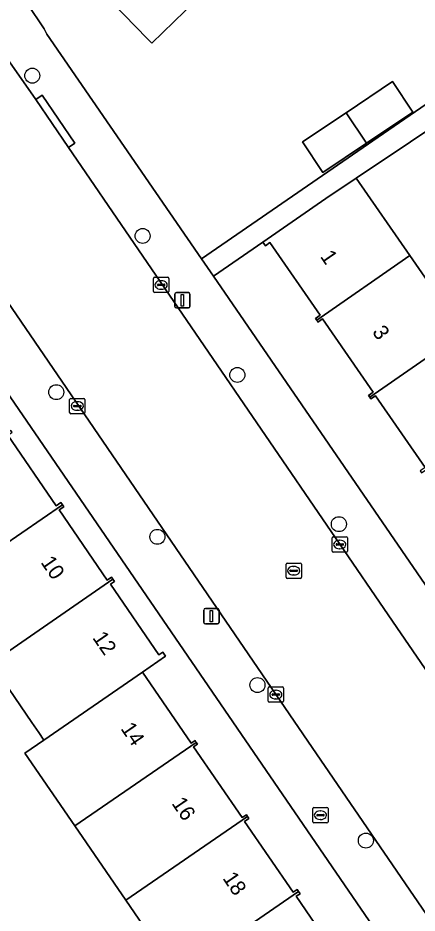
# Model space of a CAD drawing. Extents: x 157445 to 158888, y 383061 to 384688.
# Drawn here: x 158515 to 158541.1, y 383924.5 to 383982.9 of the extents above; entities that cross this region are included whole.
import ezdxf

# ---------------------------------------------------------------- set-up
doc = ezdxf.new("R2010")
doc.units = 0
for name, color, linetype in [('IMGEO_Boom', 7, 'Continuous'), ('IMGEO_Brandkraan', 7, 'Continuous'), ('IMGEO_Erf', 7, 'Continuous'), ('IMGEO_Kolk', 7, 'Continuous'), ('IMGEO_Lichtmast', 7, 'Continuous'), ('IMGEO_Pand', 7, 'Continuous'), ('IMGEO_Pand_nummerreeks', 7, 'Continuous'), ('IMGEO_Rijbaan_lokaal_open', 7, 'Continuous'), ('IMGEO_Rioolput', 7, 'Continuous'), ('IMGEO_Voetpad_open', 7, 'Continuous')]:
    doc.layers.add(name, color=color, linetype=linetype)

msp = doc.modelspace()

# ---------------------------------------------------------------- linework, layer by layer
at = {"layer": 'IMGEO_Boom'}
for centre in [(158515.933, 383979.091), (158523.142, 383968.636), (158529.327, 383959.568), (158517.5, 383958.444), (158535.958, 383949.833), (158524.106, 383949.007), (158530.643, 383939.338), (158537.721, 383929.192)]:
    msp.add_circle(centre, 0.489, dxfattribs=at)
at = {"layer": 'IMGEO_Brandkraan'}
for p, q in [((158534.251, 383930.422), (158534.251, 383931.274)), ((158534.326, 383931.348), (158535.178, 383931.348)), ((158534.739, 383931.128), (158534.764, 383931.128)), ((158535.252, 383931.274), (158535.252, 383930.422)), ((158534.51, 383930.842), (158534.51, 383930.854)), ((158534.948, 383930.805), (158534.55, 383930.805)), ((158534.553, 383930.891), (158534.951, 383930.891)), ((158534.762, 383930.568), (158534.737, 383930.568)), ((158534.994, 383930.854), (158534.994, 383930.842)), ((158535.178, 383930.348), (158534.326, 383930.348))]:
    msp.add_line(p, q, dxfattribs=at)
for points in [[(158534.251, 383930.422), (158534.251, 383931.274)], [(158534.326, 383931.348), (158535.178, 383931.348)], [(158535.252, 383931.274), (158535.252, 383930.422)], [(158535.178, 383930.348), (158534.326, 383930.348)]]:
    msp.add_lwpolyline(points, dxfattribs=at)
for centre, radius, start, end in [((158534.328, 383931.272), 0.0765, 91.55205, 178.44795), ((158534.328, 383931.272), 0.0765, 91.55205, 178.44795), ((158535.176, 383931.272), 0.0765, 1.55205, 88.44795), ((158535.176, 383931.272), 0.0765, 1.55205, 88.44795), ((158534.55, 383930.851), 0.0403, 85.87752, 175.75265), ((158534.547, 383930.841), 0.0366, 178.93798, 274.71019), ((158534.951, 383930.848), 0.043, 264.86636, 352.45326), ((158534.955, 383930.853), 0.0386, 1.73085, 96.63898), ((158534.328, 383930.424), 0.0765, 181.55205, 268.44795), ((158534.328, 383930.424), 0.0765, 181.55205, 268.44795), ((158535.176, 383930.424), 0.0765, 271.55205, 358.44795), ((158535.176, 383930.424), 0.0765, 271.55205, 358.44795)]:
    msp.add_arc(centre, radius, start, end, dxfattribs=at)
for centre, major_axis, ratio, start_param, end_param in [((158534.738, 383930.848), (-0.387, 0.002), 0.722429, 4.712389, 7.853982), ((158534.763, 383930.848), (-0.39, 0.002), 0.717154, 1.570796, 4.712389)]:
    msp.add_ellipse(centre, major_axis=major_axis, ratio=ratio, start_param=start_param, end_param=end_param, dxfattribs=at)
at = {"layer": 'IMGEO_Erf'}
for points in [[(158528.183, 383985.535), (158528.056, 383985.411), (158523.745, 383981.206), (158523.37, 383981.59), (158522.763, 383982.212), (158518.246, 383986.842), (158518.448, 383987.039), (158518.615, 383986.868), (158522.753, 383990.904), (158522.521, 383991.142), (158522.62, 383991.239), (158522.791, 383991.406), (158523.027, 383991.165), (158527.067, 383995.106), (158526.812, 383995.368), (158526.955, 383995.506), (158527.053, 383995.602), (158527.304, 383995.344), (158531.439, 383999.378), (158531.224, 383999.598), (158531.428, 383999.798), (158534.919, 383996.218), (158536.975, 383994.111), (158532.537, 383989.782)], [(158563.196, 383969.585), (158559.728, 383967.423), (158557.341, 383970.951), (158560.123, 383972.686), (158551.224, 383981.851), (158537.094, 383972.414), (158540.597, 383967.351), (158544.068, 383962.336), (158547.468, 383957.423), (158547.646, 383957.166), (158550.094, 383958.859), (158553.365, 383954.13), (158550.918, 383952.437), (158554.405, 383947.398), (158557.79, 383942.506), (158561.243, 383937.516), (158564.805, 383932.369), (158579.105, 383942.267), (158583.698, 383948.407)], [(158536.428, 383976.676), (158539.464, 383978.704), (158540.792, 383976.715), (158537.756, 383974.688), (158534.902, 383972.781), (158533.573, 383974.77)]]:
    msp.add_lwpolyline(points, close=True, dxfattribs=at)
for points in [[(158515.595, 383983.802), (158516.713, 383982.157), (158516.895, 383981.809), (158526.988, 383967.135), (158538.533, 383975.076), (158546.61, 383980.631), (158549.972, 383982.944)], [(158559.202, 383892.953), (158503.708, 383973.827)], [(158541.585, 383953.527), (158538.346, 383958.208), (158538.052, 383958.005), (158537.972, 383958.12), (158537.893, 383958.235), (158538.19, 383958.441), (158534.883, 383963.221), (158534.592, 383963.02), (158534.509, 383963.141), (158534.427, 383963.259), (158534.73, 383963.468), (158531.454, 383968.201), (158531.16, 383967.997), (158530.992, 383968.239), (158527.765, 383966.005), (158555.385, 383925.849)], [(158514.336, 383955.638), (158517.501, 383951.032), (158517.803, 383951.239), (158517.897, 383951.102), (158517.991, 383950.965), (158517.69, 383950.758), (158520.833, 383946.185), (158521.106, 383946.373), (158521.199, 383946.237), (158521.294, 383946.099), (158521.034, 383945.921), (158524.206, 383941.305), (158524.461, 383941.48), (158524.645, 383941.213), (158523.134, 383940.175), (158526.32, 383935.538), (158526.57, 383935.71), (158526.649, 383935.595), (158526.727, 383935.481), (158526.471, 383935.305), (158529.642, 383930.691), (158529.915, 383930.879), (158529.998, 383930.758), (158530.081, 383930.637), (158529.804, 383930.446), (158532.979, 383925.826), (158533.236, 383926.002), (158533.33, 383925.865), (158533.425, 383925.728), (158533.173, 383925.555), (158536.314, 383920.983)], [(158525.398, 383920.42), (158522.046, 383925.298), (158518.713, 383930.148), (158515.456, 383934.887), (158516.694, 383935.74), (158516.355, 383936.233), (158515.895, 383936.902), (158513.238, 383940.769)]]:
    msp.add_lwpolyline(points, dxfattribs=at)
at = {"layer": 'IMGEO_Kolk'}
for p, q in [((158523.849, 383965.011), (158523.849, 383965.863)), ((158523.924, 383965.937), (158524.776, 383965.937)), ((158524.337, 383965.717), (158524.362, 383965.717)), ((158524.85, 383965.863), (158524.85, 383965.011)), ((158524.108, 383965.431), (158524.108, 383965.443)), ((158524.546, 383965.394), (158524.148, 383965.394)), ((158524.151, 383965.48), (158524.549, 383965.48)), ((158524.36, 383965.157), (158524.335, 383965.157)), ((158524.592, 383965.443), (158524.592, 383965.431)), ((158524.776, 383964.937), (158523.924, 383964.937)), ((158518.375, 383957.114), (158518.375, 383957.966)), ((158518.45, 383958.04), (158519.302, 383958.04)), ((158519.376, 383957.966), (158519.376, 383957.114)), ((158518.634, 383957.534), (158518.634, 383957.546)), ((158519.072, 383957.497), (158518.674, 383957.497)), ((158518.677, 383957.583), (158519.075, 383957.583)), ((158518.863, 383957.82), (158518.888, 383957.82)), ((158519.118, 383957.546), (158519.118, 383957.534)), ((158519.302, 383957.04), (158518.45, 383957.04)), ((158518.886, 383957.26), (158518.861, 383957.26)), ((158535.514, 383948.08), (158535.514, 383948.932)), ((158535.589, 383949.006), (158536.441, 383949.006)), ((158536.002, 383948.786), (158536.027, 383948.786)), ((158536.515, 383948.932), (158536.515, 383948.08)), ((158535.773, 383948.5), (158535.773, 383948.512)), ((158536.211, 383948.463), (158535.813, 383948.463)), ((158535.816, 383948.549), (158536.214, 383948.549)), ((158536.025, 383948.226), (158536, 383948.226)), ((158536.257, 383948.512), (158536.257, 383948.5)), ((158536.441, 383948.006), (158535.589, 383948.006)), ((158531.34, 383938.288), (158531.34, 383939.14)), ((158531.415, 383939.214), (158532.267, 383939.214)), ((158531.599, 383938.708), (158531.599, 383938.72)), ((158532.037, 383938.671), (158531.639, 383938.671)), ((158531.642, 383938.757), (158532.04, 383938.757)), ((158531.828, 383938.994), (158531.853, 383938.994)), ((158532.083, 383938.72), (158532.083, 383938.708)), ((158532.341, 383939.14), (158532.341, 383938.288)), ((158532.267, 383938.214), (158531.415, 383938.214)), ((158531.851, 383938.434), (158531.826, 383938.434))]:
    msp.add_line(p, q, dxfattribs=at)
for points in [[(158523.849, 383965.011), (158523.849, 383965.863)], [(158523.924, 383965.937), (158524.776, 383965.937)], [(158524.85, 383965.863), (158524.85, 383965.011)], [(158524.776, 383964.937), (158523.924, 383964.937)], [(158518.375, 383957.114), (158518.375, 383957.966)], [(158518.45, 383958.04), (158519.302, 383958.04)], [(158519.376, 383957.966), (158519.376, 383957.114)], [(158519.302, 383957.04), (158518.45, 383957.04)], [(158535.514, 383948.08), (158535.514, 383948.932)], [(158535.589, 383949.006), (158536.441, 383949.006)], [(158536.515, 383948.932), (158536.515, 383948.08)], [(158536.441, 383948.006), (158535.589, 383948.006)], [(158531.34, 383938.288), (158531.34, 383939.14)], [(158531.415, 383939.214), (158532.267, 383939.214)], [(158532.341, 383939.14), (158532.341, 383938.288)], [(158532.267, 383938.214), (158531.415, 383938.214)]]:
    msp.add_lwpolyline(points, dxfattribs=at)
for centre, radius, start, end in [((158523.926, 383965.861), 0.0765, 91.55205, 178.44795), ((158523.926, 383965.861), 0.0765, 91.55205, 178.44795), ((158524.774, 383965.861), 0.0765, 1.55205, 88.44795), ((158524.774, 383965.861), 0.0765, 1.55205, 88.44795), ((158523.926, 383965.013), 0.0765, 181.55205, 268.44795), ((158523.926, 383965.013), 0.0765, 181.55205, 268.44795), ((158524.148, 383965.44), 0.0403, 85.87752, 175.75265), ((158524.145, 383965.43), 0.0366, 178.93798, 274.71019), ((158524.549, 383965.437), 0.043, 264.86636, 352.45326), ((158524.553, 383965.442), 0.0386, 1.73085, 96.63898), ((158524.774, 383965.013), 0.0765, 271.55205, 358.44795), ((158524.774, 383965.013), 0.0765, 271.55205, 358.44795), ((158518.452, 383957.964), 0.0765, 91.55205, 178.44795), ((158518.452, 383957.964), 0.0765, 91.55205, 178.44795), ((158519.3, 383957.964), 0.0765, 1.55205, 88.44795), ((158519.3, 383957.964), 0.0765, 1.55205, 88.44795), ((158518.674, 383957.543), 0.0403, 85.87752, 175.75265), ((158518.671, 383957.533), 0.0366, 178.93798, 274.71019), ((158519.075, 383957.54), 0.043, 264.86636, 352.45326), ((158519.079, 383957.545), 0.0386, 1.73085, 96.63898), ((158518.452, 383957.116), 0.0765, 181.55205, 268.44795), ((158518.452, 383957.116), 0.0765, 181.55205, 268.44795), ((158519.3, 383957.116), 0.0765, 271.55205, 358.44795), ((158519.3, 383957.116), 0.0765, 271.55205, 358.44795), ((158535.591, 383948.93), 0.0765, 91.55205, 178.44795), ((158535.591, 383948.93), 0.0765, 91.55205, 178.44795), ((158536.439, 383948.93), 0.0765, 1.55205, 88.44795), ((158536.439, 383948.93), 0.0765, 1.55205, 88.44795), ((158535.591, 383948.082), 0.0765, 181.55205, 268.44795), ((158535.591, 383948.082), 0.0765, 181.55205, 268.44795), ((158535.813, 383948.509), 0.0403, 85.87752, 175.75265), ((158535.81, 383948.499), 0.0366, 178.93798, 274.71019), ((158536.214, 383948.506), 0.043, 264.86636, 352.45326), ((158536.218, 383948.511), 0.0386, 1.73085, 96.63898), ((158536.439, 383948.082), 0.0765, 271.55205, 358.44795), ((158536.439, 383948.082), 0.0765, 271.55205, 358.44795), ((158531.417, 383939.138), 0.0765, 91.55205, 178.44795), ((158531.417, 383939.138), 0.0765, 91.55205, 178.44795), ((158531.639, 383938.717), 0.0403, 85.87752, 175.75265), ((158531.636, 383938.707), 0.0366, 178.93798, 274.71019), ((158532.04, 383938.714), 0.043, 264.86636, 352.45326), ((158532.044, 383938.719), 0.0386, 1.73085, 96.63898), ((158532.265, 383939.138), 0.0765, 1.55205, 88.44795), ((158532.265, 383939.138), 0.0765, 1.55205, 88.44795), ((158531.417, 383938.29), 0.0765, 181.55205, 268.44795), ((158531.417, 383938.29), 0.0765, 181.55205, 268.44795), ((158532.265, 383938.29), 0.0765, 271.55205, 358.44795), ((158532.265, 383938.29), 0.0765, 271.55205, 358.44795)]:
    msp.add_arc(centre, radius, start, end, dxfattribs=at)
for centre, major_axis, ratio, start_param, end_param in [((158524.336, 383965.437), (-0.387, 0.002), 0.722429, 4.712389, 7.853982), ((158524.361, 383965.437), (-0.39, 0.002), 0.717154, 1.570796, 4.712389), ((158518.862, 383957.54), (-0.387, 0.002), 0.722429, 4.712389, 7.853982), ((158518.887, 383957.54), (-0.39, 0.002), 0.717154, 1.570796, 4.712389), ((158536.001, 383948.506), (-0.387, 0.002), 0.722429, 4.712389, 7.853982), ((158536.026, 383948.506), (-0.39, 0.002), 0.717154, 1.570796, 4.712389), ((158531.827, 383938.714), (-0.387, 0.002), 0.722429, 4.712389, 7.853982), ((158531.852, 383938.714), (-0.39, 0.002), 0.717154, 1.570796, 4.712389)]:
    msp.add_ellipse(centre, major_axis=major_axis, ratio=ratio, start_param=start_param, end_param=end_param, dxfattribs=at)
at = {"layer": 'IMGEO_Lichtmast'}
for p, q in [((158525.244, 383964.039), (158525.244, 383964.839)), ((158525.244, 383964.839), (158525.244, 383964.039)), ((158525.344, 383964.939), (158526.134, 383964.939)), ((158526.134, 383964.939), (158525.344, 383964.939)), ((158526.234, 383964.839), (158526.234, 383964.039)), ((158526.234, 383964.039), (158526.234, 383964.839)), ((158526.134, 383963.939), (158525.344, 383963.939)), ((158525.344, 383963.939), (158526.134, 383963.939)), ((158527.14, 383943.429), (158527.14, 383944.229)), ((158527.14, 383944.229), (158527.14, 383943.429)), ((158527.24, 383944.329), (158528.03, 383944.329)), ((158528.03, 383944.329), (158527.24, 383944.329)), ((158528.13, 383944.229), (158528.13, 383943.429)), ((158528.13, 383943.429), (158528.13, 383944.229)), ((158528.03, 383943.329), (158527.24, 383943.329)), ((158527.24, 383943.329), (158528.03, 383943.329))]:
    msp.add_line(p, q, dxfattribs=at)
for points in [[(158525.664, 383964.814), (158525.814, 383964.814), (158525.814, 383964.064), (158525.664, 383964.064), (158525.664, 383964.814)], [(158527.56, 383944.204), (158527.71, 383944.204), (158527.71, 383943.454), (158527.56, 383943.454), (158527.56, 383944.204)]]:
    msp.add_lwpolyline(points, dxfattribs=at)
for centre, start, end in [((158525.344, 383964.839), 90, 180), ((158525.344, 383964.839), 90, 180), ((158526.134, 383964.839), 0, 90), ((158526.134, 383964.839), 360, 90), ((158525.344, 383964.039), 180, 270), ((158525.344, 383964.039), 180, 270), ((158526.134, 383964.039), 270, 0), ((158526.134, 383964.039), 270, 0), ((158527.24, 383944.229), 90, 180), ((158527.24, 383944.229), 90, 180), ((158528.03, 383944.229), 0, 90), ((158528.03, 383944.229), 360, 90), ((158527.24, 383943.429), 180, 270), ((158527.24, 383943.429), 180, 270), ((158528.03, 383943.429), 270, 0), ((158528.03, 383943.429), 270, 0)]:
    msp.add_arc(centre, 0.1, start, end, dxfattribs=at)
at = {"layer": 'IMGEO_Pand'}
for points in [[(158522.62, 383991.239), (158522.521, 383991.142), (158522.753, 383990.904), (158518.615, 383986.868), (158518.448, 383987.039), (158518.246, 383986.842), (158522.763, 383982.212), (158523.37, 383981.59), (158523.745, 383981.206), (158528.056, 383985.411), (158528.183, 383985.535), (158527.809, 383985.918)], [(158536.428, 383976.676), (158537.756, 383974.688), (158540.792, 383976.715), (158539.464, 383978.704)], [(158537.756, 383974.688), (158536.428, 383976.676), (158533.573, 383974.77), (158534.902, 383972.781)], [(158534.509, 383963.141), (158540.597, 383967.351), (158537.094, 383972.414), (158535.104, 383971.085), (158530.992, 383968.239), (158531.16, 383967.997), (158531.454, 383968.201), (158534.73, 383963.468), (158534.427, 383963.259)], [(158537.972, 383958.12), (158544.068, 383962.336), (158540.597, 383967.351), (158534.509, 383963.141), (158534.592, 383963.02), (158534.883, 383963.221), (158538.19, 383958.441), (158537.893, 383958.235)], [(158541.347, 383953.189), (158547.468, 383957.423), (158544.068, 383962.336), (158537.972, 383958.12), (158538.052, 383958.005), (158538.346, 383958.208), (158541.585, 383953.527), (158541.266, 383953.306)], [(158514.54, 383955.947), (158506.57, 383950.472), (158509.908, 383945.614), (158517.897, 383951.102), (158517.803, 383951.239), (158517.501, 383951.032), (158514.336, 383955.638), (158514.619, 383955.833)], [(158513.238, 383940.769), (158521.199, 383946.237), (158521.106, 383946.373), (158520.833, 383946.185), (158517.69, 383950.758), (158517.991, 383950.965), (158517.897, 383951.102), (158509.908, 383945.614)], [(158523.134, 383940.175), (158524.645, 383941.213), (158524.461, 383941.48), (158524.206, 383941.305), (158521.034, 383945.921), (158521.294, 383946.099), (158521.199, 383946.237), (158513.238, 383940.769), (158515.895, 383936.902), (158516.355, 383936.233), (158516.694, 383935.74)], [(158526.649, 383935.595), (158526.57, 383935.71), (158526.32, 383935.538), (158523.134, 383940.175), (158516.694, 383935.74), (158515.456, 383934.887), (158518.713, 383930.148)], [(158529.998, 383930.758), (158529.915, 383930.879), (158529.642, 383930.691), (158526.471, 383935.305), (158526.727, 383935.481), (158526.649, 383935.595), (158518.713, 383930.148), (158522.046, 383925.298)], [(158529.998, 383930.758), (158522.046, 383925.298), (158525.398, 383920.42), (158533.33, 383925.865), (158533.236, 383926.002), (158532.979, 383925.826), (158529.804, 383930.446), (158530.081, 383930.637)], [(158528.718, 383915.59), (158536.648, 383921.035), (158536.565, 383921.156), (158536.314, 383920.983), (158533.173, 383925.555), (158533.425, 383925.728), (158533.33, 383925.865), (158525.398, 383920.42)]]:
    msp.add_lwpolyline(points, close=True, dxfattribs=at)
at = {"layer": 'IMGEO_Rijbaan_lokaal_open'}
msp.add_lwpolyline([(158507.98, 383973.523), (158509.248, 383971.729), (158534.214, 383935.271), (158558.556, 383899.748), (158563.261, 383892.897), (158570.716, 383897.996), (158570.584, 383898.157), (158567.019, 383903.327), (158563.43, 383908.58), (158539.744, 383943.091), (158518.301, 383974.414), (158516.17, 383977.528), (158514.896, 383979.345), (158513.923, 383980.739), (158507.922, 383976.582)], dxfattribs=at)
at = {"layer": 'IMGEO_Rioolput'}
for p, q in [((158532.507, 383946.371), (158532.507, 383947.223)), ((158532.582, 383947.297), (158533.434, 383947.297)), ((158532.809, 383946.84), (158533.207, 383946.84)), ((158532.995, 383947.077), (158533.02, 383947.077)), ((158533.508, 383947.223), (158533.508, 383946.371)), ((158533.434, 383946.297), (158532.582, 383946.297)), ((158532.766, 383946.791), (158532.766, 383946.803)), ((158533.204, 383946.754), (158532.806, 383946.754)), ((158533.018, 383946.517), (158532.993, 383946.517)), ((158533.25, 383946.803), (158533.25, 383946.791))]:
    msp.add_line(p, q, dxfattribs=at)
for points in [[(158532.507, 383946.371), (158532.507, 383947.223)], [(158532.582, 383947.297), (158533.434, 383947.297)], [(158533.508, 383947.223), (158533.508, 383946.371)], [(158533.434, 383946.297), (158532.582, 383946.297)]]:
    msp.add_lwpolyline(points, dxfattribs=at)
for centre, radius, start, end in [((158532.584, 383947.221), 0.0765, 91.55205, 178.44795), ((158532.584, 383947.221), 0.0765, 91.55205, 178.44795), ((158532.806, 383946.8), 0.0403, 85.87752, 175.75265), ((158533.211, 383946.802), 0.0386, 1.73085, 96.63898), ((158533.432, 383947.221), 0.0765, 1.55205, 88.44795), ((158533.432, 383947.221), 0.0765, 1.55205, 88.44795), ((158532.584, 383946.373), 0.0765, 181.55205, 268.44795), ((158532.584, 383946.373), 0.0765, 181.55205, 268.44795), ((158532.803, 383946.79), 0.0366, 178.93798, 274.71019), ((158533.207, 383946.797), 0.043, 264.86636, 352.45326), ((158533.432, 383946.373), 0.0765, 271.55205, 358.44795), ((158533.432, 383946.373), 0.0765, 271.55205, 358.44795)]:
    msp.add_arc(centre, radius, start, end, dxfattribs=at)
for centre, major_axis, ratio, start_param, end_param in [((158532.994, 383946.797), (-0.387, 0.002), 0.722429, 4.712389, 7.853982), ((158533.019, 383946.797), (-0.39, 0.002), 0.717154, 1.570796, 4.712389)]:
    msp.add_ellipse(centre, major_axis=major_axis, ratio=ratio, start_param=start_param, end_param=end_param, dxfattribs=at)
at = {"layer": 'IMGEO_Voetpad_open'}
for points in [[(158556.298, 383924.522), (158555.385, 383925.849), (158527.765, 383966.005), (158526.988, 383967.135), (158516.895, 383981.809), (158516.713, 383982.157), (158515.595, 383983.802)], [(158549.972, 383982.944), (158546.61, 383980.631), (158538.533, 383975.076), (158526.988, 383967.135), (158527.765, 383966.005), (158530.992, 383968.239), (158535.104, 383971.085), (158537.094, 383972.414), (158551.224, 383981.851), (158560.123, 383972.686), (158563.196, 383969.585), (158583.698, 383948.407)], [(158513.324, 383981.597), (158513.923, 383980.739), (158514.896, 383979.345), (158516.17, 383977.528), (158516.582, 383977.81), (158518.713, 383974.696), (158518.301, 383974.414), (158539.744, 383943.091), (158563.43, 383908.58), (158567.019, 383903.327), (158570.584, 383898.157), (158570.716, 383897.996), (158571.828, 383896.388), (158572.103, 383896.003), (158572.412, 383895.644), (158572.752, 383895.314), (158573.12, 383895.015), (158573.513, 383894.751)], [(158503.708, 383973.827), (158559.202, 383892.953)], [(158563.261, 383892.897), (158558.556, 383899.748), (158534.214, 383935.271), (158509.248, 383971.729), (158507.98, 383973.523)]]:
    msp.add_lwpolyline(points, dxfattribs=at)
msp.add_lwpolyline([(158516.17, 383977.528), (158518.301, 383974.414), (158518.713, 383974.696), (158516.582, 383977.81)], close=True, dxfattribs=at)

# ---------------------------------------------------------------- texts
at = {"layer": 'IMGEO_Pand_nummerreeks'}
for s, rotation, p in [('1', 304.58348, (158534.705, 383967.294)), ('3', 304.58348, (158538.098, 383962.372)), ('10', 304.52062, (158516.448, 383947.343)), ('12', 304.5205, (158519.831, 383942.423)), ('14', 304.29704, (158521.674, 383936.495)), ('16', 304.29785, (158525, 383931.618)), ('18', 304.29785, (158528.328, 383926.739))]:
    msp.add_text(s, height=1, rotation=rotation, dxfattribs=at).set_placement(p)

doc.saveas('drawing.dxf')
